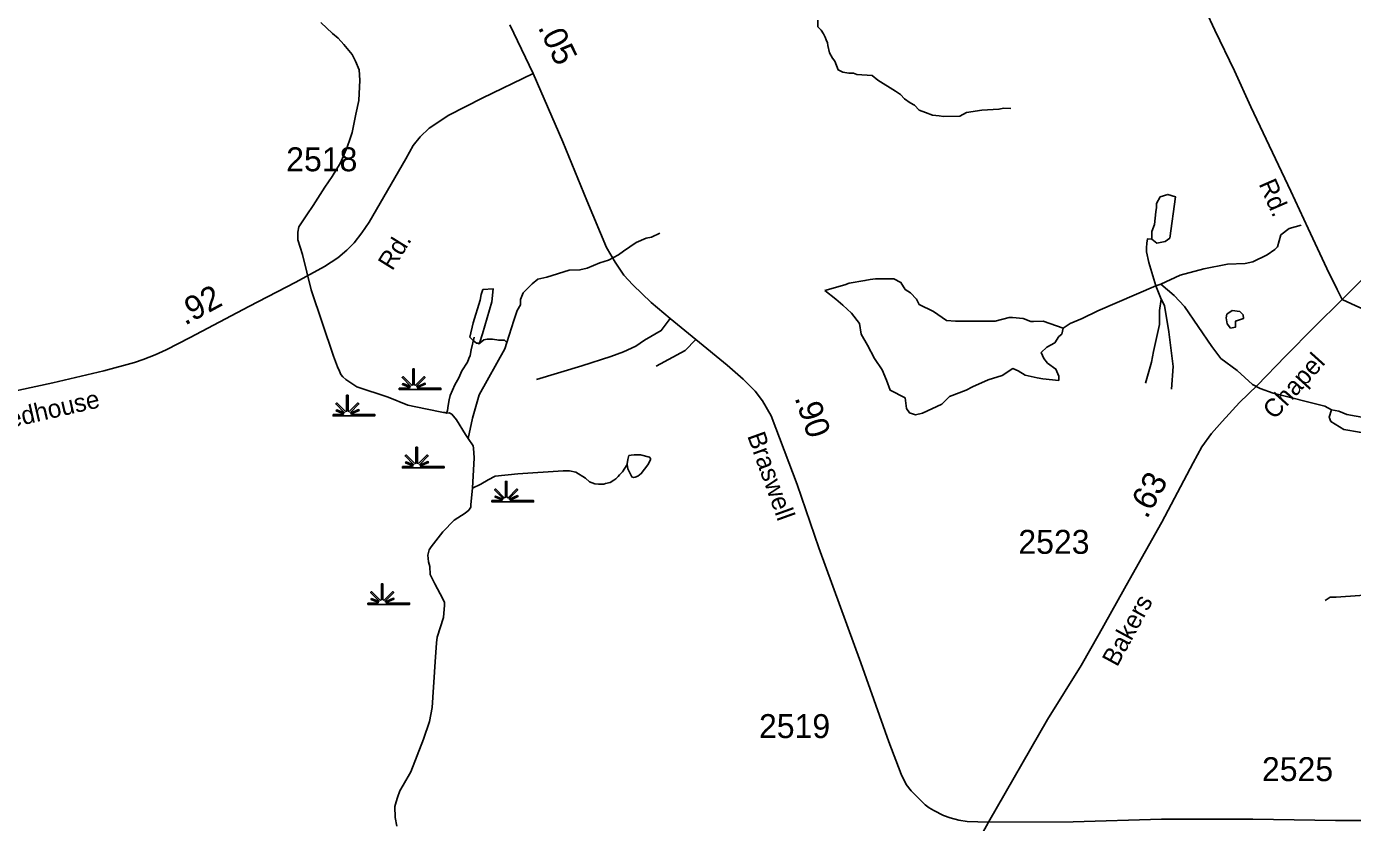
# Model space of a CAD drawing. Extents: x 2082433 to 2279600, y 546599 to 755198.
# Drawn here: x 2227745 to 2234673, y 616736 to 620893 of the extents above; entities that cross this region are included whole.
import ezdxf

# ---------------------------------------------------------------- set-up
doc = ezdxf.new("R2010")
doc.units = 0
for name, color, linetype in [('Exist Hydrographic Creek Single Shore', 7, 'Continuous'), ('Exist Hydrographic Misc Water Feature', 7, 'Continuous'), ('Exist Hydrographic Pond Under 1500 Sq Ft', 7, 'Continuous'), ('Exist Hydrographic Stream', 7, 'Continuous'), ('Exist Hydrographic Swamp CELL', 7, 'Continuous'), ('Exist Road Non-System Type 51', 7, 'Continuous'), ('Exist Road Secondary Mileage Hundredths English Label', 7, 'Continuous'), ('Exist Road Secondary Type 51 Attributed', 7, 'Continuous'), ('Exist Road Secondary Type 51 Label', 7, 'Continuous'), ('Exist Road Secondary Type 51 Number Label', 7, 'Continuous')]:
    doc.layers.add(name, color=color, linetype=linetype)

msp = doc.modelspace()

# ---------------------------------------------------------------- linework, layer by layer
at = {"layer": 'Exist Hydrographic Creek Single Shore'}
msp.add_line((2233671.6, 619548.6), (2233645.8, 619538.6), dxfattribs=at)
for points in [[(2229282.8, 620913.9), (2229343.5, 620856.4), (2229373.8, 620832.8), (2229404, 620799.1), (2229446.8, 620747.2), (2229464.9, 620713.2), (2229483.1, 620667.5), (2229487.4, 620613.7), (2229482.1, 620507.9), (2229465.1, 620435.4), (2229447.6, 620339.5), (2229436, 620309.2), (2229420.2, 620263.3), (2229385.3, 620181), (2229341.6, 620110.9), (2229304.3, 620054.5), (2229243, 619957.9), (2229209.6, 619909.8), (2229181.7, 619867.4), (2229167.7, 619847.6), (2229162.2, 619819.2), (2229162.8, 619779.4), (2229187.2, 619703.5), (2229232.3, 619518.3), (2229349.2, 619171.3), (2229369.7, 619115.5), (2229380, 619093.2), (2229388.2, 619075.4), (2229398, 619063.8), (2229414, 619049.6), (2229470.6, 619012.3), (2229635.1, 618957.5), (2229737.4, 618916.5), (2229829.4, 618897.3), (2229923.6, 618878.3), (2229931.2, 618878.3), (2229939.6, 618874.2)], [(2234404.4, 619856.7), (2234341.1, 619838.4), (2234297.8, 619805.1), (2234281.2, 619743.4), (2234267.9, 619728.4), (2234226.2, 619701.8), (2234151.3, 619665.1), (2234111.3, 619655.2), (2234019.7, 619651.8), (2233896.4, 619628.5), (2233773.2, 619595.2), (2233671.6, 619548.6)], [(2231054.7, 619813.6), (2231011, 619793.3), (2230981.9, 619787.7), (2230930.9, 619765), (2230864.3, 619719.3), (2230838.7, 619700.3), (2230786.1, 619673.6), (2230740.8, 619659.9), (2230674.5, 619630.8), (2230636.5, 619621.9), (2230580.7, 619620.3), (2230463.5, 619583.9), (2230416.9, 619574.2), (2230387.8, 619549.9), (2230340.9, 619503), (2230325.5, 619467.4), (2230326.3, 619439.2), (2230308.9, 619411), (2230291.4, 619358.9), (2230254.8, 619242.6)], [(2233645.8, 619538.6), (2233609.1, 619661.8), (2233595.8, 619716.8), (2233595.8, 619738.4), (2233599.1, 619761.7), (2233602.5, 619785.1), (2233625, 619783.4)], [(2233161.9, 619318.7), (2233057, 619355.4), (2233007, 619352), (2232992, 619352), (2232952.1, 619368.7), (2232897.1, 619373.7), (2232878.8, 619373.7), (2232805.5, 619355.4), (2232745.5, 619355.4), (2232698.9, 619355.4), (2232599, 619355.4), (2232552.3, 619358.7), (2232484, 619405.3), (2232408.3, 619442), (2232394.9, 619470.3), (2232363.3, 619501.9), (2232336.6, 619520.2), (2232313.3, 619556.9), (2232276.7, 619575.2), (2232245, 619575.2), (2232180.1, 619575.2), (2232153.4, 619571.9), (2232125.1, 619566.9), (2232043.5, 619553.6), (2232020.2, 619543.6), (2231915.3, 619515.2)], [(2231915.3, 619515.2), (2231973.6, 619470.3), (2232010.2, 619438.6), (2232055.2, 619397), (2232096.8, 619342), (2232105.1, 619287.1), (2232138.4, 619228.8), (2232175.1, 619158.8), (2232215.1, 619100.5), (2232238.4, 619045.6), (2232256.7, 618993.9), (2232335, 618954), (2232343.3, 618899), (2232358.3, 618875.7), (2232389.9, 618865.7), (2232426.6, 618874), (2232526.5, 618920.6), (2232568.2, 618960.6), (2232654.8, 618993.9), (2232688.1, 619012.2), (2232769.7, 619048.9), (2232843, 619070.5), (2232897.9, 619107.2), (2232926.3, 619095.5), (2232962.9, 619072.2), (2233026.2, 619058.9), (2233054.5, 619053.9), (2233138.6, 619043.9)], [(2233645.8, 619538.6), (2233342.6, 619408.7), (2233261, 619368.7), (2233198.6, 619342), (2233161.9, 619318.7), (2233153.6, 619287.1), (2233138.6, 619273.7), (2233117, 619242.1), (2233075.3, 619218.8), (2233047, 619190.5), (2233060.3, 619158.8), (2233078.6, 619135.5), (2233123.6, 619103.9), (2233138.6, 619067.2), (2233138.6, 619043.9)], [(2233671.6, 619548.6), (2233740.7, 619488.6), (2233795.7, 619432), (2233937.2, 619222.1), (2233985.5, 619158.8), (2234070.5, 619097.2), (2234150.4, 619023.9), (2234190.4, 619002.3), (2234258.7, 618978.9), (2234528.5, 618910.6), (2234562.7, 618890.7)], [(2230254.8, 619242.6), (2230244.5, 619210.6), (2230110.6, 618969.7), (2230075.7, 618847.2), (2230052.5, 618741.2)], [(2230106, 619234.5), (2230135.1, 619256.3), (2230152.9, 619260.4), (2230179.6, 619261.2), (2230212.7, 619254.7), (2230241.8, 619254.7), (2230254.8, 619242.6)], [(2229939.6, 618874.2), (2229953.3, 618876.2), (2229967.9, 618868.3), (2229991.8, 618838.7), (2230038.2, 618763.2), (2230052.5, 618741.2)], [(2230052.5, 618741.2), (2230078.8, 618703.1), (2230080.8, 618691.5), (2230083.5, 618641.2), (2230074.7, 618481.5)], [(2230074.7, 618481.5), (2230067.5, 618397.5), (2230067.3, 618383.3), (2230055.6, 618367.2), (2230037.8, 618351.3), (2229980.2, 618314.9), (2229920.3, 618254.2), (2229859, 618175.8), (2229849.3, 618159.9), (2229841.3, 618131.9), (2229845.9, 618097.5), (2229852.2, 618073.9), (2229854.5, 618031.7), (2229878.9, 617982.2), (2229921.3, 617904.5), (2229929.3, 617884.6), (2229929.5, 617870.4), (2229924, 617806.7), (2229891, 617704.2), (2229887.3, 617674.4), (2229880.1, 617576.1), (2229864.1, 617336.4), (2229850.8, 617264.2), (2229819.2, 617172), (2229752.6, 617001.6), (2229713.4, 616931.3), (2229695.5, 616901.1), (2229683.9, 616867.2), (2229675.9, 616844.9), (2229670.3, 616819), (2229670.7, 616762.9), (2229679.3, 616717)]]:
    msp.add_lwpolyline(points, dxfattribs=at)
at = {"layer": 'Exist Hydrographic Misc Water Feature'}
for points in [[(2230084.1, 619271.3), (2230068.9, 619205.1), (2230063, 619175.1), (2230057.1, 619159), (2230049.3, 619140.7), (2230019.5, 619094.9), (2230003.7, 619058.8), (2229982.4, 619022.3), (2229959, 618966.2), (2229952.9, 618944.4), (2229949, 618914.1), (2229945.3, 618888.4), (2229939.6, 618874.2)], [(2230883.4, 618606.1), (2230859.6, 618567.9), (2230843.8, 618551.7), (2230836, 618543.5), (2230823.7, 618531.5), (2230813.9, 618523.3), (2230794, 618511.3), (2230770, 618507.2), (2230762.2, 618503.1), (2230734.1, 618502.9), (2230714, 618504.7), (2230686.2, 618516.2), (2230665.9, 618534.3), (2230615.8, 618565.8), (2230581.8, 618573.3), (2230549.4, 618573.3), (2230311.7, 618557.3), (2230194, 618544.2), (2230156.5, 618526), (2230118.4, 618503.7), (2230074.7, 618481.5)], [(2230883.4, 618606.1), (2230882.8, 618609.8), (2230887.3, 618631.8), (2230892.8, 618652.1), (2230904.5, 618654), (2230920.7, 618656.4), (2230952.9, 618656.4), (2231000.7, 618644.8), (2231004.6, 618636.9), (2231004.8, 618630.8), (2230991.3, 618604.8), (2230957.4, 618558.4), (2230939.4, 618544.5), (2230926.1, 618540.4), (2230916, 618538.3), (2230907.6, 618542), (2230887.3, 618584), (2230883.4, 618606.1)]]:
    msp.add_lwpolyline(points, dxfattribs=at)
at = {"layer": 'Exist Hydrographic Pond Under 1500 Sq Ft'}
for points in [[(2233668.3, 620003.3), (2233708.2, 620016.6), (2233748.2, 620003.3), (2233718.2, 619788.4), (2233694.9, 619770.1), (2233649.9, 619761.7), (2233625, 619783.4), (2233625, 619823.4), (2233638.3, 619860), (2233644.9, 619925), (2233648.3, 619948.3), (2233648.3, 619969.9)], [(2230128.6, 619520.8), (2230183.6, 619523.2), (2230177.1, 619456.1), (2230127.8, 619287.9), (2230112.4, 619239.3), (2230097.1, 619239.3), (2230079.3, 619253.9), (2230066.3, 619265.2), (2230061.5, 619271.7), (2230079.3, 619345.3), (2230114.9, 619463.4), (2230121.3, 619494.1)], [(2234043.8, 619410.3), (2234083.8, 619405.3), (2234102.1, 619387), (2234103.8, 619368.7), (2234062.2, 619355.4), (2234062.2, 619323.7), (2234035.5, 619318.7), (2234017.2, 619340.4), (2234012.2, 619372), (2234015.5, 619390.3)], [(2234562.7, 618890.7), (2234551, 618852.4), (2234559.3, 618830.7), (2234627.6, 618789.1), (2234709.2, 618774.1), (2234737.5, 618770.7), (2234750.9, 618779.1), (2234764.2, 618797.4), (2234779.2, 618829), (2234770.9, 618844), (2234642.6, 618867.3), (2234601, 618884)]]:
    msp.add_lwpolyline(points, close=True, dxfattribs=at)
at = {"layer": 'Exist Hydrographic Stream'}
msp.add_line((2233645.8, 619538.6), (2233672.4, 619468.6), dxfattribs=at)
for points in [[(2231879.8, 620926.6), (2231879.8, 620891.2), (2231897, 620874), (2231908.8, 620855.7), (2231917.4, 620838.5), (2231923.9, 620823.5), (2231929.2, 620808.5), (2231932.5, 620794.5), (2231941.1, 620755.8), (2231956.1, 620729), (2231967.9, 620711.8), (2231986.2, 620666.6), (2232009.8, 620654.8), (2232042.1, 620649.4), (2232065.7, 620649.4), (2232082.9, 620643), (2232163.5, 620637.6), (2232192.5, 620614), (2232284.9, 620556), (2232311.7, 620538.8), (2232332.1, 620515.1), (2232361.1, 620494.7), (2232384.8, 620482.9), (2232408.4, 620456.1), (2232441.7, 620444.2), (2232479.3, 620430.3), (2232512.6, 620427), (2232536.3, 620423.8), (2232621.2, 620426), (2232656.6, 620444.2), (2232737.2, 620456.1), (2232825.3, 620461.4), (2232852.1, 620467.9), (2232887.6, 620465.7)], [(2233672.4, 619468.6), (2233664.1, 619410.3), (2233664.1, 619337), (2233632.4, 619195.5), (2233622.5, 619140.5), (2233590.8, 619030.6)], [(2233672.4, 619468.6), (2233690.7, 619437), (2233714.1, 619298.7), (2233735.7, 619117.2), (2233727.4, 618998.9)]]:
    msp.add_lwpolyline(points, dxfattribs=at)
at = {"layer": 'Exist Hydrographic Swamp CELL'}
for points in [[(2229693.1, 619004.6), (2229745.8, 619004.7), (2229747.8, 619008.3), (2229709.5, 619023.1), (2229712.4, 619028.3), (2229750.2, 619012.6), (2229751.8, 619015.5), (2229707.3, 619060), (2229712.5, 619065.1), (2229757.7, 619019.6), (2229764.1, 619022), (2229764.1, 619105.1), (2229771.3, 619105.1), (2229771.3, 619022), (2229777.6, 619019.6), (2229822.9, 619065.1), (2229828.1, 619060), (2229783.6, 619015.5), (2229785.6, 619011.9), (2229826.5, 619030.5), (2229829, 619025.4), (2229788, 619007.6), (2229789.6, 619004.7), (2229910.6, 619004.6), (2229910.6, 618997.5), (2229693.1, 618997.5)], [(2229347, 618867.1), (2229399.6, 618867.2), (2229401.6, 618870.8), (2229363.4, 618885.7), (2229366.3, 618890.8), (2229404, 618875.1), (2229405.6, 618878), (2229361.2, 618922.5), (2229366.3, 618927.6), (2229411.6, 618882.2), (2229417.9, 618884.6), (2229417.9, 618967.6), (2229425.2, 618967.6), (2229425.1, 618884.6), (2229431.5, 618882.2), (2229476.8, 618927.6), (2229481.9, 618922.5), (2229437.5, 618878), (2229439.5, 618874.4), (2229480.4, 618893), (2229482.8, 618887.9), (2229441.8, 618870.1), (2229443.5, 618867.2), (2229564.5, 618867.1), (2229564.5, 618860), (2229347, 618860)], [(2229709.3, 618595.4), (2229761.9, 618595.5), (2229763.9, 618599.1), (2229725.7, 618613.9), (2229728.6, 618619.1), (2229766.3, 618603.4), (2229767.9, 618606.2), (2229723.5, 618650.8), (2229728.6, 618655.9), (2229773.9, 618610.4), (2229780.2, 618612.8), (2229780.2, 618695.9), (2229787.5, 618695.9), (2229787.5, 618612.8), (2229793.8, 618610.4), (2229839.1, 618655.9), (2229844.2, 618650.8), (2229799.8, 618606.2), (2229801.8, 618602.6), (2229842.7, 618621.2), (2229845.1, 618616.2), (2229804.2, 618598.4), (2229805.8, 618595.5), (2229926.8, 618595.4), (2229926.8, 618588.3), (2229709.3, 618588.3)], [(2230176.8, 618417.5), (2230229.4, 618417.5), (2230231.4, 618421.1), (2230193.2, 618436), (2230196.1, 618441.2), (2230233.8, 618425.4), (2230235.4, 618428.3), (2230191, 618472.8), (2230196.1, 618478), (2230241.4, 618432.5), (2230247.7, 618434.9), (2230247.7, 618518), (2230255, 618518), (2230254.9, 618434.9), (2230261.3, 618432.5), (2230306.6, 618478), (2230311.7, 618472.8), (2230267.3, 618428.3), (2230269.3, 618424.7), (2230310.2, 618443.3), (2230312.6, 618438.3), (2230271.6, 618420.5), (2230273.3, 618417.5), (2230394.3, 618417.5), (2230394.3, 618410.3), (2230176.8, 618410.3)], [(2229529, 617882.1), (2229581.6, 617882.1), (2229583.6, 617885.7), (2229545.3, 617900.6), (2229548.2, 617905.8), (2229586, 617890), (2229587.6, 617892.9), (2229543.1, 617937.4), (2229548.3, 617942.6), (2229593.6, 617897.1), (2229599.9, 617899.5), (2229599.9, 617982.6), (2229607.1, 617982.6), (2229607.1, 617899.5), (2229613.4, 617897.1), (2229658.8, 617942.6), (2229663.9, 617937.4), (2229619.5, 617892.9), (2229621.5, 617889.3), (2229662.3, 617907.9), (2229664.8, 617902.9), (2229623.8, 617885), (2229625.4, 617882.1), (2229746.5, 617882.1), (2229746.5, 617874.9), (2229529, 617874.9)]]:
    msp.add_lwpolyline(points, close=True, dxfattribs=at)
at = {"layer": 'Exist Road Non-System Type 51'}
for points in [[(2231108.3, 619368.7), (2231061.8, 619305.5), (2230973.4, 619254.7), (2230929.2, 619223.5), (2230864.2, 619194.9), (2230797.9, 619170.2), (2230645.8, 619120.8), (2230409.1, 619050)], [(2231241.5, 619258.7), (2231186.6, 619202.1), (2231035.8, 619120.2)], [(2235888.4, 617864.6), (2235563.9, 617891.5), (2235242.1, 617915.1), (2235032.6, 617926.9), (2234835, 617931), (2234586.7, 617913), (2234555.6, 617913), (2234530.4, 617895.1)]]:
    msp.add_lwpolyline(points, dxfattribs=at)
at = {"layer": 'Exist Road Secondary Type 51 Attributed'}
msp.add_line((2230270.5, 620902.7), (2230392.9, 620647.8), dxfattribs=at)
for points in [[(2234619, 619467.6), (2234755.4, 619603), (2234902.6, 619750.2), (2235213.1, 620061.5), (2235417.9, 620263.1), (2235669.8, 620495.8), (2235764.6, 620579.1), (2235813.5, 620619.4), (2235892.5, 620671.1), (2235952.1, 620699.8), (2236049.7, 620740.4), (2236254.9, 620824), (2236677.4, 620993.4), (2236962.2, 621099.3), (2237556.3, 621330.6), (2237986, 621491.5), (2238600.2, 621740.1), (2239276.8, 622009.1), (2239981.1, 622291.8), (2240504.6, 622497.1)], [(2233330.8, 622460.3), (2233351.7, 622370.1), (2233367.9, 622322.8), (2233420.8, 622189), (2233452.5, 622117.1), (2233590.8, 621799), (2233696.6, 621509), (2233751.9, 621354.2), (2233859.4, 621078.1), (2233953.9, 620874), (2234056, 620661.3), (2234141.9, 620474.3), (2234350.4, 620033.8), (2234440.6, 619838.3), (2234539.5, 619629.9), (2234592.1, 619520.3), (2234619, 619467.6)], [(2230392.9, 620647.8), (2230126.4, 620519.6), (2229951.6, 620431.3), (2229848.3, 620363), (2229801.7, 620318), (2229765, 620271.4), (2229726.7, 620203.1), (2229536.4, 619871.5), (2229496.4, 619815.7), (2229456.4, 619764.2), (2229418.5, 619725.2), (2229371.2, 619685.2), (2229301.7, 619640), (2229152.2, 619557.9), (2228907.5, 619431.6), (2228600.6, 619268.8), (2228475.4, 619205.3), (2228417.5, 619178.9), (2228354.4, 619153.7), (2228310.2, 619138.9), (2228149.1, 619094.7), (2227883.7, 619032.5), (2227550.2, 618961.5)], [(2230392.9, 620647.8), (2230547.8, 620291.4), (2230671.9, 619984.9), (2230775.2, 619740.1), (2230820.2, 619663.5), (2230866.8, 619595.2), (2230912.6, 619543.6), (2231009.2, 619452), (2231108.3, 619368.7), (2231241.5, 619258.7), (2231406.4, 619125.5), (2231489.7, 619052.2), (2231553, 618988.9), (2231591.3, 618939), (2231636.3, 618860.7), (2231772, 618500.9), (2231885.3, 618171.1), (2232103.5, 617569.9), (2232250.5, 617157.2), (2232315.2, 616988.5), (2232341.6, 616935.3), (2232366.6, 616902), (2232398.3, 616870.3), (2232439.9, 616828.7), (2232460.9, 616813.1), (2232485.7, 616798.9), (2232535.2, 616773.5), (2232571.5, 616760.4), (2232616.2, 616748.4), (2232659.8, 616742.1), (2232771.8, 616737.1)], [(2232771.8, 616737.1), (2233079.5, 617273.4), (2233255.1, 617555.5), (2233350, 617722), (2233505.8, 618002.5), (2233677, 618304.9), (2233839.8, 618614.2), (2233886.4, 618697.5), (2233936.4, 618767.4), (2233991.4, 618830.7), (2234083, 618930.6), (2234174.6, 619018.9), (2234323.5, 619171.1), (2234473.9, 619324.7), (2234619, 619467.6)], [(2234619, 619467.6), (2234691, 619434.3), (2234926.3, 619330.1), (2235062.7, 619265.6), (2235205.6, 619203.3), (2235385, 619122.7), (2235459.1, 619085.1), (2235554.2, 619017.4), (2235613.3, 618961.6), (2235660.6, 618902.5), (2235692.8, 618867), (2235725.1, 618810.1), (2235754.1, 618755.3), (2235803.5, 618598.4), (2235827.1, 618414.7), (2235870.1, 618036.5), (2235888.4, 617864.6), (2235901.3, 617684.1), (2235908.8, 617584.2), (2235913.1, 617497.2)], [(2231724.6, 615037.6), (2231776.8, 615105.7), (2231842.2, 615188.5), (2231955.9, 615342.5), (2232028, 615445.7), (2232076.8, 615521.4), (2232226.8, 615771.8), (2232339.5, 615967.9), (2232410.3, 616096.4), (2232545.1, 616334.2), (2232621.5, 616463.9), (2232771.8, 616737.1)], [(2235985.4, 616753.2), (2235619.7, 616743.5), (2235272.7, 616748), (2234954.8, 616747.4), (2234583.4, 616747), (2234152.2, 616753.3), (2233675.1, 616753.3), (2233212.7, 616738.8), (2232771.8, 616737.1)]]:
    msp.add_lwpolyline(points, dxfattribs=at)

# ---------------------------------------------------------------- texts
at = {"layer": 'Exist Road Secondary Mileage Hundredths English Label'}
for s, rotation, p in [('.05', 295.81334, (2230415, 620889.5)), ('.92', 28.31446, (2228573.2, 619330.2)), ('.90', 288.74801, (2231756.9, 618954.4)), ('.63', 60.83348, (2233598.4, 618317.5))]:
    msp.add_text(s, height=125, rotation=rotation, dxfattribs=at).set_placement(p)
at = {"layer": 'Exist Road Secondary Type 51 Label'}
for s, rotation, p in [('Rd.', 293.58331, (2234181.3, 620071.9)), ('Rd.', 58.1924, (2229656.5, 619613.5)), ('Chapel', 47.93979, (2234265.8, 618836.4)), ('Redhouse', 12.99721, (2227570.2, 618775.3)), ('Braswell', 289.78435, (2231509.6, 618756)), ('Bakers', 61.43434, (2233443.1, 617544.8))]:
    msp.add_text(s, height=95, rotation=rotation, dxfattribs=at).set_placement(p)
at = {"layer": 'Exist Road Secondary Type 51 Number Label'}
for s, p in [('2518', (2229102.2, 620137.5)), ('2523', (2232927.2, 618139.4)), ('2519', (2231572.1, 617177.1)), ('2525', (2234199.8, 616952.2))]:
    msp.add_text(s, height=125, dxfattribs=at).set_placement(p)

doc.saveas('drawing.dxf')
